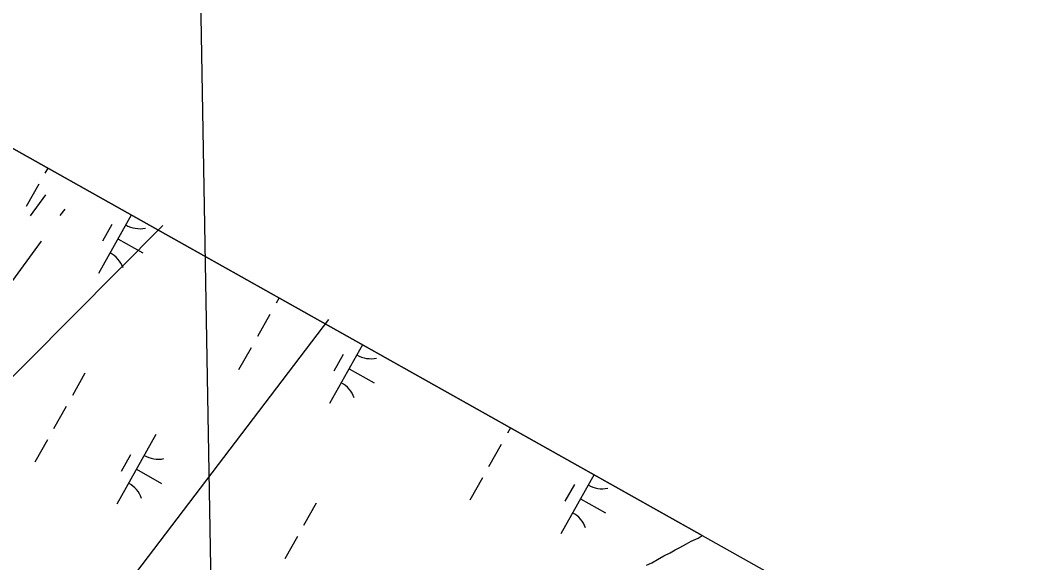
# Model space of a CAD drawing. Extents: x 3913936 to 3933962, y 195330 to 217741.
# Drawn here: x 3930332 to 3930966, y 210999 to 211339 of the extents above; entities that cross this region are included whole.
import ezdxf

# ---------------------------------------------------------------- set-up
doc = ezdxf.new("R2010")
doc.units = 0
for name, color, linetype in [('V-GRID-FRAM', 7, 'Continuous'), ('V-GRID-MAJR', 7, 'Continuous'), ('V-ROAD-CNTR', 7, 'Continuous'), ('V-TOPO-SHOR', 7, 'Continuous'), ('V-UTIL-LINE', 7, 'Continuous'), ('V-WETL-SWMP', 7, 'Continuous')]:
    doc.layers.add(name, color=color, linetype=linetype)

msp = doc.modelspace()

# ---------------------------------------------------------------- linework, layer by layer
at = {"layer": 'V-GRID-FRAM'}
msp.add_lwpolyline([(3932010.33, 210314.99), (3924440.13, 196848.23), (3917917.56, 202110.57), (3924798.65, 214359.02), (3932010.33, 210314.99)], dxfattribs=at)
at = {"layer": 'V-GRID-MAJR'}
msp.add_line((3930530.76, 206551.74), (3930437.16, 211826.22), dxfattribs=at)
at = {"layer": 'V-ROAD-CNTR'}
for p, q in [((3930338.65, 211216.31), (3930348.38, 211229.56)), ((3930357.44, 211216.55), (3930360.47, 211220.68)), ((3930316, 211160.14), (3930345.6, 211200.43))]:
    msp.add_line(p, q, dxfattribs=at)
at = {"layer": 'V-TOPO-SHOR'}
msp.add_lwpolyline([(3930725.02, 210997.42), (3930728.4, 210998.96), (3930731.98, 211001.1), (3930735.96, 211003.23), (3930739.74, 211005.16), (3930742.92, 211007.11), (3930745.9, 211008.46), (3930750.07, 211010.78), (3930753.06, 211012.53), (3930757.43, 211014.46), (3930759.99, 211016.13)], dxfattribs=at)
at = {"layer": 'V-UTIL-LINE'}
for points in [[(3928017.72, 207698.29), (3929347.59, 210128.96), (3930421.75, 211210.28)], [(3930525.66, 211151.39), (3928710.93, 208768), (3928100.1, 207621.2)]]:
    msp.add_lwpolyline(points, dxfattribs=at)
at = {"layer": 'V-WETL-SWMP'}
for p, q in [((3930760, 211016.13), (3930238.62, 211308.5)), ((3930349.55, 211246.29), (3930347.78, 211243.14)), ((3930343.86, 211236.16), (3930336.02, 211222.22)), ((3930401.92, 211216.92), (3930381.29, 211180.23)), ((3930389.75, 211211.03), (3930383.87, 211200.57)), ((3930393.54, 211202.02), (3930409.23, 211193.2)), ((3930494.64, 211164.93), (3930492.78, 211161.63)), ((3930488.86, 211154.66), (3930481.02, 211140.71)), ((3930477.1, 211133.73), (3930469.26, 211119.79)), ((3930547, 211135.57), (3930526.29, 211098.72)), ((3930534.75, 211129.52), (3930528.87, 211119.06)), ((3930372.84, 211117.83), (3930365, 211103.88)), ((3930538.54, 211120.51), (3930554.23, 211111.69)), ((3930361.08, 211096.91), (3930353.24, 211082.96)), ((3930417.42, 211079.34), (3930392.92, 211035.76)), ((3930639.72, 211083.57), (3930637.78, 211080.12)), ((3930349.32, 211075.99), (3930341.48, 211062.04)), ((3930633.86, 211073.15), (3930626.02, 211059.2)), ((3930401.38, 211066.56), (3930395.5, 211056.1)), ((3930405.17, 211057.55), (3930420.86, 211048.73)), ((3930692.08, 211054.21), (3930671.28, 211017.21)), ((3930622.1, 211052.23), (3930614.26, 211038.28)), ((3930679.75, 211048.01), (3930673.87, 211037.55)), ((3930517.84, 211036.32), (3930510, 211022.37)), ((3930683.53, 211039), (3930699.23, 211030.18)), ((3930506.08, 211015.4), (3930498.24, 211001.45)), ((3930757.43, 211014.46), (3930760, 211016.13)), ((3930745.9, 211008.46), (3930750.07, 211010.78)), ((3930750.07, 211010.78), (3930753.06, 211012.53)), ((3930753.06, 211012.53), (3930757.43, 211014.46)), ((3930731.98, 211001.1), (3930735.96, 211003.23)), ((3930735.96, 211003.23), (3930739.74, 211005.16)), ((3930739.74, 211005.16), (3930742.92, 211007.11)), ((3930742.92, 211007.11), (3930745.9, 211008.46)), ((3930728.4, 210998.96), (3930731.98, 211001.1))]:
    msp.add_line(p, q, dxfattribs=at)
for centre, start, end in [((3930407.28, 211225.98), 239.88608, 281.42974), ((3930380.21, 211177.83), 19.88608, 61.42973), ((3930552.28, 211144.47), 239.88608, 281.42974), ((3930525.21, 211096.32), 19.88608, 61.42973), ((3930418.91, 211081.51), 239.88608, 281.42974), ((3930391.84, 211033.36), 19.88608, 61.42973), ((3930697.28, 211062.96), 239.88608, 281.42974), ((3930670.21, 211014.81), 19.88608, 61.42973)]:
    msp.add_arc(centre, 17.62, start, end, dxfattribs=at)

doc.saveas('drawing.dxf')
